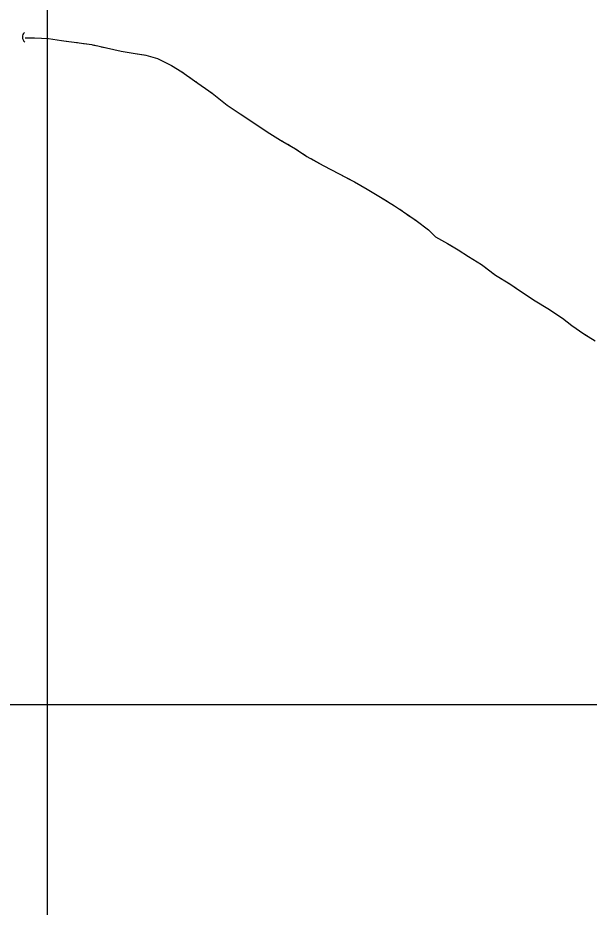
# Model space of a CAD drawing. Extents: x 353423 to 364002, y 127000 to 201942.
# Drawn here: x 361981 to 362349, y 141869 to 142442 of the extents above; entities that cross this region are included whole.
import ezdxf

# ---------------------------------------------------------------- set-up
doc = ezdxf.new("R2010")
doc.units = 0
for name, color, linetype in [('E_DTM_SlopeBottom', 7, 'Continuous'), ('E_LAND_TreeLine', 7, 'Continuous'), ('E_STRUCT_WingWall', 7, 'Continuous')]:
    doc.layers.add(name, color=color, linetype=linetype)

msp = doc.modelspace()

# ---------------------------------------------------------------- linework, layer by layer
at = {"layer": 'E_DTM_SlopeBottom'}
msp.add_arc((361987.72, 142429.52), 3.83, 128.3008, 234.5403, dxfattribs=at)
at = {"layer": 'E_LAND_TreeLine'}
for p, q in [((362000, 141500), (362000, 144000)), ((359500, 142000), (364000, 142000)), ((361000, 142000), (364000, 142000)), ((362000, 140000), (362000, 142000))]:
    msp.add_line(p, q, dxfattribs=at)
at = {"layer": 'E_STRUCT_WingWall'}
for points in [[(361985.64, 142429.05), (361991.71, 142429.13), (362000.73, 142428.7), (362009.15, 142427.4), (362018.76, 142426.02), (362028.53, 142424.73), (362038.06, 142422.51), (362047.44, 142420.43), (362056.58, 142418.93), (362063.48, 142417.9), (362070.97, 142415.68), (362079.87, 142411.33), (362086.62, 142407.15), (362094.73, 142401.37), (362106.02, 142393.38), (362115.85, 142385.77), (362124.23, 142380.09), (362132.19, 142374.69), (362141.43, 142368.54), (362150.09, 142363.26), (362159.68, 142357.6), (362167.11, 142352.75), (362177.53, 142346.82), (362187.97, 142341.45), (362197.67, 142336.35), (362205.98, 142331.55), (362214.51, 142326.44), (362223.4, 142320.92), (362229.28, 142317.07), (362237.36, 142311.36), (362245.4, 142305.39), (362249.92, 142301.04), (362257.7, 142296.6), (362264.5, 142292.63), (362271.17, 142288.32), (362279.44, 142283.16), (362288.43, 142276.33), (362297.75, 142270.6), (362305.82, 142265.08), (362314.12, 142259.7), (362322.18, 142254.79), (362331.72, 142248.56), (362337.61, 142243.98), (362345.48, 142238.51), (362352.57, 142233.99)], [(361985.64, 142429.05), (361991.71, 142429.13), (362000.73, 142428.7), (362009.15, 142427.4), (362013.6, 142426.76)], [(362017.44, 142426.21), (362018.76, 142426.02), (362019.36, 142425.94)], [(362023.21, 142425.43), (362025.13, 142425.18)], [(362028.97, 142424.62), (362030.86, 142424.18)], [(362034.63, 142423.3), (362038.06, 142422.51), (362047.44, 142420.43), (362056.58, 142418.93), (362062.24, 142418.08)], [(362062.24, 142418.08), (362063.48, 142417.9), (362070.97, 142415.68), (362079.87, 142411.33), (362086.62, 142407.15), (362087.6, 142406.46)], [(362090.76, 142404.21), (362092.34, 142403.08)], [(362095.5, 142400.83), (362097.08, 142399.71)], [(362100.25, 142397.47), (362101.83, 142396.35)], [(362105, 142394.11), (362106.02, 142393.38), (362115.85, 142385.77), (362124.23, 142380.09), (362127.79, 142377.68)], [(362127.79, 142377.68), (362132.19, 142374.69), (362141.43, 142368.54), (362150.09, 142363.26), (362151.42, 142362.47)], [(362154.76, 142360.5), (362156.43, 142359.51)], [(362159.77, 142357.54), (362161.4, 142356.48)], [(362164.64, 142354.36), (362166.27, 142353.3)], [(362169.61, 142351.33), (362177.53, 142346.82), (362187.97, 142341.45), (362194.4, 142338.07)], [(362194.4, 142338.07), (362197.67, 142336.35), (362205.98, 142331.55), (362214.51, 142326.44), (362218.66, 142323.86)], [(362221.95, 142321.82), (362223.4, 142320.92), (362223.6, 142320.79)], [(362226.84, 142318.67), (362228.46, 142317.6)], [(362231.65, 142315.39), (362233.24, 142314.27)], [(362236.41, 142312.04), (362237.36, 142311.36), (362245.4, 142305.39), (362249.92, 142301.04), (362257.7, 142296.6), (362259.17, 142295.74)], [(362259.17, 142295.74), (362264.5, 142292.63), (362271.17, 142288.32), (362279.44, 142283.16), (362282.83, 142280.58)], [(362285.91, 142278.24), (362287.46, 142277.06)], [(362290.7, 142274.93), (362292.35, 142273.92)], [(362295.65, 142271.89), (362297.31, 142270.87)], [(362300.52, 142268.71), (362305.82, 142265.08), (362314.12, 142259.7), (362322.18, 142254.79), (362324.16, 142253.5)], [(362324.16, 142253.5), (362331.72, 142248.56), (362337.61, 142243.98), (362345.48, 142238.51), (362347.21, 142237.41)]]:
    msp.add_lwpolyline(points, dxfattribs=at)

doc.saveas('drawing.dxf')
